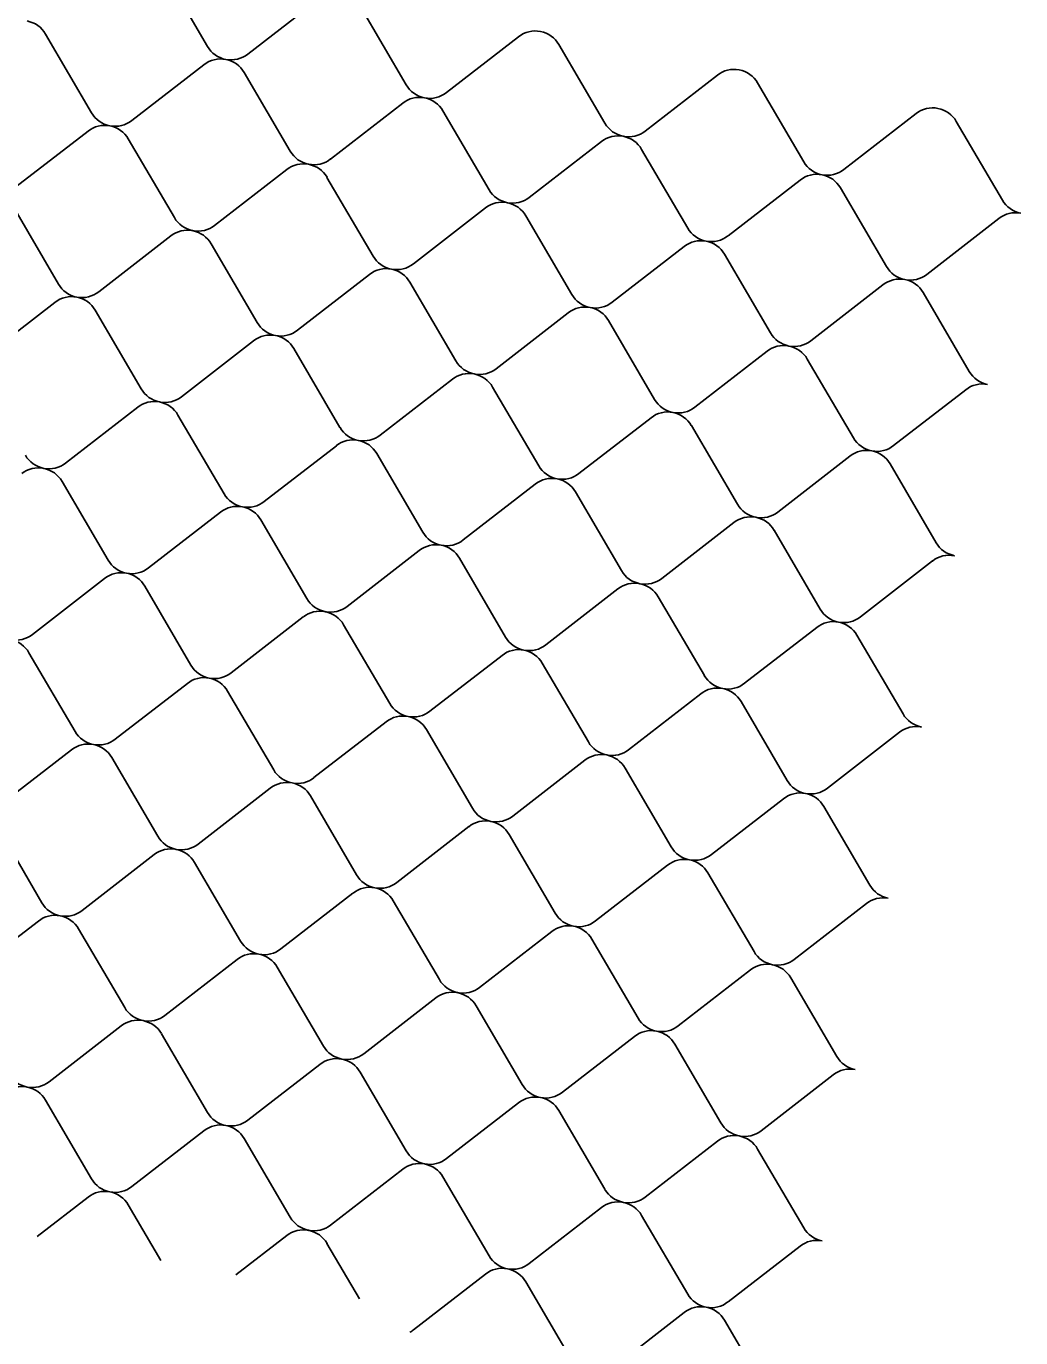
# Model space of a CAD drawing. Extents: x 638850 to 644908, y 297188 to 298900.
# Drawn here: x 644322.69 to 644357.53, y 297498.7 to 297544.63 of the extents above; entities that cross this region are included whole.
import ezdxf

# ---------------------------------------------------------------- set-up
doc = ezdxf.new("R2010")
doc.units = 0
doc.layers.add('5', color=7, linetype='Continuous')

msp = doc.modelspace()

# ---------------------------------------------------------------- linework, layer by layer
at = {"layer": '5'}
for p, q in [((644329.039, 297543.929), (644327.424, 297546.688)), ((644332.976, 297545.614), (644330.449, 297543.657)), ((644336.001, 297542.583), (644334.386, 297545.341)), ((644323.363, 297544.362), (644324.978, 297541.603)), ((644339.938, 297544.267), (644337.411, 297542.31)), ((644342.963, 297541.236), (644341.348, 297543.995)), ((644326.387, 297541.331), (644328.915, 297543.288)), ((644330.325, 297543.015), (644331.94, 297540.257)), ((644346.9, 297542.921), (644344.372, 297540.964)), ((644349.925, 297539.89), (644348.309, 297542.648)), ((644333.349, 297539.984), (644335.877, 297541.941)), ((644337.286, 297541.669), (644338.902, 297538.91)), ((644353.862, 297541.574), (644351.334, 297539.617)), ((644324.854, 297540.962), (644322.326, 297539.004)), ((644356.887, 297538.543), (644355.271, 297541.302)), ((644327.879, 297537.931), (644326.263, 297540.689)), ((644340.311, 297538.637), (644342.839, 297540.595)), ((644344.248, 297540.322), (644345.864, 297537.564)), ((644331.816, 297539.615), (644329.288, 297537.658)), ((644334.841, 297536.584), (644333.225, 297539.342)), ((644347.273, 297537.291), (644349.801, 297539.248)), ((644351.21, 297538.976), (644352.825, 297536.217)), ((644322.202, 297538.363), (644323.818, 297535.604)), ((644338.778, 297538.269), (644336.25, 297536.311)), ((644341.802, 297535.237), (644340.187, 297537.996)), ((644354.235, 297535.944), (644356.763, 297537.902)), ((644325.227, 297535.332), (644327.755, 297537.289)), ((644329.164, 297537.016), (644330.779, 297534.258)), ((644345.739, 297536.922), (644343.212, 297534.965)), ((644348.764, 297533.891), (644347.149, 297536.649)), ((644332.189, 297533.985), (644334.716, 297535.942)), ((644336.126, 297535.67), (644337.741, 297532.911)), ((644352.701, 297535.575), (644350.174, 297533.618)), ((644323.693, 297534.963), (644321.166, 297533.006)), ((644355.726, 297532.544), (644354.111, 297535.303)), ((644326.718, 297531.932), (644325.103, 297534.69)), ((644339.151, 297532.639), (644341.678, 297534.596)), ((644343.088, 297534.323), (644344.703, 297531.565)), ((644330.655, 297533.616), (644328.128, 297531.659)), ((644333.68, 297530.585), (644332.065, 297533.344)), ((644346.113, 297531.292), (644348.64, 297533.249)), ((644350.05, 297532.977), (644351.665, 297530.218)), ((644337.617, 297532.27), (644335.09, 297530.312)), ((644340.642, 297529.238), (644339.027, 297531.997)), ((644353.075, 297529.945), (644355.602, 297531.903)), ((644324.067, 297529.333), (644326.594, 297531.29)), ((644328.004, 297531.017), (644329.619, 297528.259)), ((644344.579, 297530.923), (644342.052, 297528.966)), ((644347.604, 297527.892), (644345.989, 297530.65)), ((644331.029, 297527.986), (644333.556, 297529.943)), ((644334.966, 297529.671), (644336.581, 297526.912)), ((644351.541, 297529.576), (644349.014, 297527.619)), ((644354.566, 297526.545), (644352.951, 297529.304)), ((644325.558, 297525.933), (644323.943, 297528.691)), ((644337.991, 297526.64), (644340.518, 297528.597)), ((644341.928, 297528.324), (644343.543, 297525.566)), ((644329.495, 297527.617), (644326.968, 297525.66)), ((644332.52, 297524.586), (644330.905, 297527.345)), ((644344.953, 297525.293), (644347.48, 297527.25)), ((644348.89, 297526.978), (644350.505, 297524.219)), ((644336.457, 297526.271), (644333.93, 297524.313)), ((644339.482, 297523.24), (644337.867, 297525.998)), ((644351.914, 297523.946), (644354.442, 297525.904)), ((644322.907, 297523.334), (644325.434, 297525.291)), ((644326.844, 297525.018), (644328.459, 297522.26)), ((644343.419, 297524.924), (644340.891, 297522.967)), ((644346.444, 297521.893), (644344.828, 297524.651)), ((644329.868, 297521.987), (644332.396, 297523.945)), ((644333.805, 297523.672), (644335.421, 297520.913)), ((644350.381, 297523.578), (644347.853, 297521.62)), ((644353.406, 297520.546), (644351.79, 297523.305)), ((644324.398, 297519.934), (644322.782, 297522.692)), ((644336.83, 297520.641), (644339.358, 297522.598)), ((644340.767, 297522.325), (644342.383, 297519.567)), ((644328.335, 297521.618), (644325.807, 297519.661)), ((644331.36, 297518.587), (644329.744, 297521.346)), ((644343.792, 297519.294), (644346.32, 297521.251)), ((644347.729, 297520.979), (644349.345, 297518.22)), ((644335.297, 297520.272), (644332.769, 297518.315)), ((644338.322, 297517.241), (644336.706, 297519.999)), ((644350.754, 297517.948), (644353.282, 297519.905)), ((644321.746, 297517.335), (644324.274, 297519.292)), ((644325.683, 297519.02), (644327.299, 297516.261)), ((644342.259, 297518.925), (644339.731, 297516.968)), ((644345.283, 297515.894), (644343.668, 297518.653)), ((644328.708, 297515.988), (644331.236, 297517.946)), ((644332.645, 297517.673), (644334.26, 297514.914)), ((644349.22, 297517.579), (644346.693, 297515.621)), ((644352.245, 297514.547), (644350.63, 297517.306)), ((644323.237, 297513.935), (644321.622, 297516.693)), ((644335.67, 297514.642), (644338.197, 297516.599)), ((644339.607, 297516.326), (644341.222, 297513.568)), ((644327.174, 297515.619), (644324.647, 297513.662)), ((644330.199, 297512.588), (644328.584, 297515.347)), ((644342.632, 297513.295), (644345.159, 297515.252)), ((644346.569, 297514.98), (644348.184, 297512.221)), ((644334.136, 297514.273), (644331.609, 297512.316)), ((644337.161, 297511.242), (644335.546, 297514)), ((644349.594, 297511.949), (644352.121, 297513.906)), ((644320.586, 297511.336), (644323.113, 297513.293)), ((644324.523, 297513.021), (644326.138, 297510.262)), ((644341.098, 297512.926), (644338.571, 297510.969)), ((644344.123, 297509.895), (644342.508, 297512.654)), ((644327.548, 297509.989), (644330.075, 297511.947)), ((644331.485, 297511.674), (644333.1, 297508.916)), ((644348.06, 297511.58), (644345.533, 297509.622)), ((644351.085, 297508.549), (644349.47, 297511.307)), ((644334.51, 297508.643), (644337.037, 297510.6)), ((644338.447, 297510.327), (644340.062, 297507.569)), ((644326.014, 297509.621), (644323.487, 297507.663)), ((644329.039, 297506.589), (644327.424, 297509.348)), ((644341.472, 297507.296), (644343.999, 297509.254)), ((644345.409, 297508.981), (644347.024, 297506.222)), ((644332.976, 297508.274), (644330.449, 297506.317)), ((644336.001, 297505.243), (644334.386, 297508.001)), ((644348.434, 297505.95), (644350.961, 297507.907)), ((644323.363, 297507.022), (644324.978, 297504.263)), ((644339.938, 297506.927), (644337.411, 297504.97)), ((644342.963, 297503.896), (644341.348, 297506.655)), ((644326.388, 297503.991), (644328.915, 297505.948)), ((644330.325, 297505.675), (644331.94, 297502.917)), ((644346.9, 297505.581), (644344.372, 297503.624)), ((644349.925, 297502.55), (644348.309, 297505.308)), ((644333.349, 297502.644), (644335.877, 297504.601)), ((644337.286, 297504.329), (644338.902, 297501.57)), ((644324.854, 297503.622), (644323.075, 297502.244)), ((644327.4, 297501.407), (644326.263, 297503.349)), ((644340.311, 297501.297), (644342.839, 297503.255)), ((644344.248, 297502.982), (644345.864, 297500.223)), ((644331.816, 297502.275), (644330.037, 297500.897)), ((644334.362, 297500.061), (644333.225, 297502.002)), ((644347.273, 297499.951), (644349.801, 297501.908)), ((644338.778, 297500.928), (644336.25, 297498.971)), ((644341.802, 297497.897), (644340.187, 297500.656)), ((644345.74, 297499.582), (644343.212, 297497.625)), ((644348.764, 297496.551), (644347.149, 297499.309))]:
    msp.add_line(p, q, dxfattribs=at)
for centre, start_param, end_param in [((644322.553, 297543.956), 3.821368, 4.712389), ((644340.538, 297543.589), 4.712389, 5.60341), ((644340.538, 297543.589), 3.821368, 4.712389), ((644329.849, 297544.336), 0.679775, 1.570796), ((644329.849, 297544.336), 1.570796, 2.461818), ((644329.515, 297542.609), 4.712389, 5.60341), ((644329.515, 297542.609), 3.821368, 4.712389), ((644347.5, 297542.242), 4.712389, 5.60341), ((644347.5, 297542.242), 3.821368, 4.712389), ((644336.811, 297542.989), 0.679775, 1.570796), ((644336.811, 297542.989), 1.570796, 2.461818), ((644336.477, 297541.262), 4.712389, 5.60341), ((644336.477, 297541.262), 3.821368, 4.712389), ((644325.788, 297542.009), 0.679775, 1.570796), ((644354.462, 297540.895), 4.712389, 5.60341), ((644354.462, 297540.895), 3.821368, 4.712389), ((644325.454, 297540.283), 4.712389, 5.60341), ((644325.788, 297542.009), 1.570796, 2.461818), ((644325.454, 297540.283), 3.821368, 4.712389), ((644343.773, 297541.642), 0.679775, 1.570796), ((644343.773, 297541.642), 1.570796, 2.461818), ((644343.439, 297539.916), 4.712389, 5.60341), ((644343.439, 297539.916), 3.821368, 4.712389), ((644332.75, 297540.663), 0.679775, 1.570796), ((644332.75, 297540.663), 1.570796, 2.461818), ((644332.416, 297538.936), 4.712389, 5.60341), ((644332.416, 297538.936), 3.821368, 4.712389), ((644350.734, 297540.296), 0.679775, 1.570796), ((644350.734, 297540.296), 1.570796, 2.461818), ((644350.4, 297538.569), 4.712389, 5.60341), ((644350.4, 297538.569), 3.821368, 4.712389), ((644339.711, 297539.316), 0.679775, 1.570796), ((644339.711, 297539.316), 1.570796, 2.461818), ((644339.377, 297537.59), 4.712389, 5.60341), ((644339.377, 297537.59), 3.821368, 4.712389), ((644357.696, 297538.949), 0.679775, 1.570796), ((644328.688, 297538.337), 0.679775, 1.570796), ((644357.362, 297537.223), 4.712389, 5.60341), ((644328.354, 297536.61), 4.712389, 5.60341), ((644328.688, 297538.337), 1.570796, 2.461818), ((644328.354, 297536.61), 3.821368, 4.712389), ((644346.673, 297537.97), 0.679775, 1.570796), ((644346.673, 297537.97), 1.570796, 2.461818), ((644346.339, 297536.243), 4.712389, 5.60341), ((644346.339, 297536.243), 3.821368, 4.712389), ((644335.65, 297536.99), 0.679775, 1.570796), ((644335.65, 297536.99), 1.570796, 2.461818), ((644335.316, 297535.264), 4.712389, 5.60341), ((644335.316, 297535.264), 3.821368, 4.712389), ((644353.635, 297536.623), 0.679775, 1.570796), ((644353.635, 297536.623), 1.570796, 2.461818), ((644324.627, 297536.011), 0.679775, 1.570796), ((644353.301, 297534.897), 4.712389, 5.60341), ((644353.301, 297534.897), 3.821368, 4.712389), ((644324.293, 297534.284), 4.712389, 5.60341), ((644324.627, 297536.011), 1.570796, 2.461818), ((644324.293, 297534.284), 3.821368, 4.712389), ((644342.612, 297535.644), 0.679775, 1.570796), ((644342.612, 297535.644), 1.570796, 2.461818), ((644342.278, 297533.917), 4.712389, 5.60341), ((644342.278, 297533.917), 3.821368, 4.712389), ((644331.589, 297534.664), 0.679775, 1.570796), ((644331.255, 297532.937), 4.712389, 5.60341), ((644331.589, 297534.664), 1.570796, 2.461818), ((644331.255, 297532.937), 3.821368, 4.712389), ((644349.574, 297534.297), 0.679775, 1.570796), ((644349.574, 297534.297), 1.570796, 2.461818), ((644349.24, 297532.57), 4.712389, 5.60341), ((644349.24, 297532.57), 3.821368, 4.712389), ((644338.551, 297533.317), 0.679775, 1.570796), ((644338.551, 297533.317), 1.570796, 2.461818), ((644338.217, 297531.591), 4.712389, 5.60341), ((644338.217, 297531.591), 3.821368, 4.712389), ((644356.536, 297532.95), 0.679775, 1.570796), ((644327.528, 297532.338), 0.679775, 1.570796), ((644356.202, 297531.224), 4.712389, 5.60341), ((644327.194, 297530.611), 4.712389, 5.60341), ((644327.528, 297532.338), 1.570796, 2.461818), ((644327.194, 297530.611), 3.821368, 4.712389), ((644345.513, 297531.971), 0.679775, 1.570796), ((644345.513, 297531.971), 1.570796, 2.461818), ((644345.179, 297530.244), 4.712389, 5.60341), ((644345.179, 297530.244), 3.821368, 4.712389), ((644334.49, 297530.991), 0.679775, 1.570796), ((644334.156, 297529.265), 4.712389, 5.60341), ((644334.49, 297530.991), 1.570796, 2.461818), ((644334.156, 297529.265), 3.821368, 4.712389), ((644352.475, 297530.624), 0.679775, 1.570796), ((644352.475, 297530.624), 1.570796, 2.461818), ((644323.467, 297530.012), 0.679775, 1.570796), ((644352.141, 297528.898), 4.712389, 5.60341), ((644352.141, 297528.898), 3.821368, 4.712389), ((644323.133, 297528.285), 4.712389, 5.60341), ((644323.467, 297530.012), 1.570796, 2.461818), ((644323.133, 297528.285), 3.821368, 4.712389), ((644341.452, 297529.645), 0.679775, 1.570796), ((644341.452, 297529.645), 1.570796, 2.461818), ((644341.118, 297527.918), 4.712389, 5.60341), ((644341.118, 297527.918), 3.821368, 4.712389), ((644330.429, 297528.665), 0.679775, 1.570796), ((644330.095, 297526.938), 4.712389, 5.60341), ((644330.429, 297528.665), 1.570796, 2.461818), ((644330.095, 297526.938), 3.821368, 4.712389), ((644348.414, 297528.298), 0.679775, 1.570796), ((644348.414, 297528.298), 1.570796, 2.461818), ((644348.08, 297526.571), 4.712389, 5.60341), ((644348.08, 297526.571), 3.821368, 4.712389), ((644337.391, 297527.318), 0.679775, 1.570796), ((644337.057, 297525.592), 4.712389, 5.60341), ((644337.391, 297527.318), 1.570796, 2.461818), ((644337.057, 297525.592), 3.821368, 4.712389), ((644355.376, 297526.952), 0.679775, 1.570796), ((644326.368, 297526.339), 0.679775, 1.570796), ((644355.042, 297525.225), 4.712389, 5.60341), ((644326.034, 297524.612), 4.712389, 5.60341), ((644326.368, 297526.339), 1.570796, 2.461818), ((644326.034, 297524.612), 3.821368, 4.712389), ((644344.353, 297525.972), 0.679775, 1.570796), ((644344.353, 297525.972), 1.570796, 2.461818), ((644344.019, 297524.245), 4.712389, 5.60341), ((644344.019, 297524.245), 3.821368, 4.712389), ((644333.33, 297524.992), 0.679775, 1.570796), ((644332.996, 297523.266), 4.712389, 5.60341), ((644333.33, 297524.992), 1.570796, 2.461818), ((644332.996, 297523.266), 3.821368, 4.712389), ((644351.315, 297524.625), 0.679775, 1.570796), ((644351.315, 297524.625), 1.570796, 2.461818), ((644350.981, 297522.899), 4.712389, 5.60341), ((644350.981, 297522.899), 3.821368, 4.712389), ((644322.307, 297524.013), 1.570796, 2.461818), ((644321.973, 297522.286), 3.821368, 4.712389), ((644340.292, 297523.646), 0.679775, 1.570796), ((644339.958, 297521.919), 4.712389, 5.60341), ((644340.292, 297523.646), 1.570796, 2.461818), ((644339.958, 297521.919), 3.821368, 4.712389), ((644329.269, 297522.666), 0.679775, 1.570796), ((644328.935, 297520.94), 4.712389, 5.60341), ((644329.269, 297522.666), 1.570796, 2.461818), ((644328.935, 297520.94), 3.821368, 4.712389), ((644347.253, 297522.299), 0.679775, 1.570796), ((644347.253, 297522.299), 1.570796, 2.461818), ((644346.92, 297520.573), 4.712389, 5.60341), ((644346.92, 297520.573), 3.821368, 4.712389), ((644336.23, 297521.32), 0.679775, 1.570796), ((644335.897, 297519.593), 4.712389, 5.60341), ((644336.23, 297521.32), 1.570796, 2.461818), ((644335.897, 297519.593), 3.821368, 4.712389), ((644354.215, 297520.953), 0.679775, 1.570796), ((644325.207, 297520.34), 0.679775, 1.570796), ((644353.881, 297519.226), 4.712389, 5.60341), ((644324.874, 297518.613), 4.712389, 5.60341), ((644325.207, 297520.34), 1.570796, 2.461818), ((644324.874, 297518.613), 3.821368, 4.712389), ((644343.192, 297519.973), 0.679775, 1.570796), ((644342.858, 297518.246), 4.712389, 5.60341), ((644343.192, 297519.973), 1.570796, 2.461818), ((644342.858, 297518.246), 3.821368, 4.712389), ((644332.169, 297518.993), 0.679775, 1.570796), ((644331.835, 297517.267), 4.712389, 5.60341), ((644332.169, 297518.993), 1.570796, 2.461818), ((644331.835, 297517.267), 3.821368, 4.712389), ((644350.154, 297518.626), 0.679775, 1.570796), ((644350.154, 297518.626), 1.570796, 2.461818), ((644349.82, 297516.9), 4.712389, 5.60341), ((644349.82, 297516.9), 3.821368, 4.712389), ((644339.131, 297517.647), 0.679775, 1.570796), ((644338.797, 297515.92), 4.712389, 5.60341), ((644339.131, 297517.647), 1.570796, 2.461818), ((644338.797, 297515.92), 3.821368, 4.712389), ((644328.108, 297516.667), 0.679775, 1.570796), ((644327.774, 297514.941), 4.712389, 5.60341), ((644328.108, 297516.667), 1.570796, 2.461818), ((644327.774, 297514.941), 3.821368, 4.712389), ((644346.093, 297516.3), 0.679775, 1.570796), ((644345.759, 297514.574), 4.712389, 5.60341), ((644346.093, 297516.3), 1.570796, 2.461818), ((644345.759, 297514.574), 3.821368, 4.712389), ((644335.07, 297515.321), 0.679775, 1.570796), ((644334.736, 297513.594), 4.712389, 5.60341), ((644335.07, 297515.321), 1.570796, 2.461818), ((644334.736, 297513.594), 3.821368, 4.712389), ((644353.055, 297514.954), 0.679775, 1.570796), ((644324.047, 297514.341), 0.679775, 1.570796), ((644352.721, 297513.227), 4.712389, 5.60341), ((644323.713, 297512.614), 4.712389, 5.60341), ((644324.047, 297514.341), 1.570796, 2.461818), ((644323.713, 297512.614), 3.821368, 4.712389), ((644342.032, 297513.974), 0.679775, 1.570796), ((644341.698, 297512.247), 4.712389, 5.60341), ((644342.032, 297513.974), 1.570796, 2.461818), ((644341.698, 297512.247), 3.821368, 4.712389), ((644331.009, 297512.994), 0.679775, 1.570796), ((644330.675, 297511.268), 4.712389, 5.60341), ((644331.009, 297512.994), 1.570796, 2.461818), ((644330.675, 297511.268), 3.821368, 4.712389), ((644348.994, 297512.627), 0.679775, 1.570796), ((644348.66, 297510.901), 4.712389, 5.60341), ((644348.994, 297512.627), 1.570796, 2.461818), ((644348.66, 297510.901), 3.821368, 4.712389), ((644337.971, 297511.648), 0.679775, 1.570796), ((644337.637, 297509.921), 4.712389, 5.60341), ((644337.971, 297511.648), 1.570796, 2.461818), ((644337.637, 297509.921), 3.821368, 4.712389), ((644326.948, 297510.668), 0.679775, 1.570796), ((644326.614, 297508.942), 4.712389, 5.60341), ((644326.948, 297510.668), 1.570796, 2.461818), ((644326.614, 297508.942), 3.821368, 4.712389), ((644344.933, 297510.301), 0.679775, 1.570796), ((644344.599, 297508.575), 4.712389, 5.60341), ((644344.933, 297510.301), 1.570796, 2.461818), ((644344.599, 297508.575), 3.821368, 4.712389), ((644333.91, 297509.322), 0.679775, 1.570796), ((644333.576, 297507.595), 4.712389, 5.60341), ((644333.91, 297509.322), 1.570796, 2.461818), ((644333.576, 297507.595), 3.821368, 4.712389), ((644351.895, 297508.955), 0.679775, 1.570796), ((644322.887, 297508.342), 0.679775, 1.570796), ((644351.561, 297507.228), 4.712389, 5.60341), ((644322.553, 297506.616), 4.712389, 5.60341), ((644322.887, 297508.342), 1.570796, 2.461818), ((644322.553, 297506.616), 3.821368, 4.712389), ((644340.872, 297507.975), 0.679775, 1.570796), ((644340.538, 297506.249), 4.712389, 5.60341), ((644340.872, 297507.975), 1.570796, 2.461818), ((644340.538, 297506.249), 3.821368, 4.712389), ((644329.849, 297506.996), 0.679775, 1.570796), ((644329.515, 297505.269), 4.712389, 5.60341), ((644329.849, 297506.996), 1.570796, 2.461818), ((644329.515, 297505.269), 3.821368, 4.712389), ((644347.834, 297506.629), 0.679775, 1.570796), ((644347.5, 297504.902), 4.712389, 5.60341), ((644347.834, 297506.629), 1.570796, 2.461818), ((644347.5, 297504.902), 3.821368, 4.712389), ((644336.811, 297505.649), 0.679775, 1.570796), ((644336.477, 297503.922), 4.712389, 5.60341), ((644336.811, 297505.649), 1.570796, 2.461818), ((644336.477, 297503.922), 3.821368, 4.712389), ((644325.788, 297504.669), 0.679775, 1.570796), ((644325.454, 297502.943), 4.712389, 5.60341), ((644325.788, 297504.669), 1.570796, 2.461818), ((644325.454, 297502.943), 3.821368, 4.712389), ((644343.773, 297504.302), 0.679775, 1.570796), ((644343.439, 297502.576), 4.712389, 5.60341), ((644343.773, 297504.302), 1.570796, 2.461818), ((644343.439, 297502.576), 3.821368, 4.712389), ((644332.75, 297503.323), 0.679775, 1.570796), ((644332.416, 297501.596), 4.712389, 5.60341), ((644332.75, 297503.323), 1.570796, 2.461818), ((644332.416, 297501.596), 3.821368, 4.712389), ((644350.734, 297502.956), 0.679775, 1.570796), ((644350.4, 297501.229), 4.712389, 5.60341), ((644339.711, 297501.976), 0.679775, 1.570796), ((644339.377, 297500.25), 4.712389, 5.60341), ((644339.711, 297501.976), 1.570796, 2.461818), ((644339.377, 297500.25), 3.821368, 4.712389), ((644346.673, 297500.63), 0.679775, 1.570796), ((644346.339, 297498.903), 4.712389, 5.60341), ((644346.673, 297500.63), 1.570796, 2.461818), ((644346.339, 297498.903), 3.821368, 4.712389), ((644335.65, 297499.65), 2.304179, 2.461818)]:
    msp.add_ellipse(centre, major_axis=(-0.906, 0.175), ratio=0.952381, start_param=start_param, end_param=end_param, dxfattribs=at)

doc.saveas('drawing.dxf')
